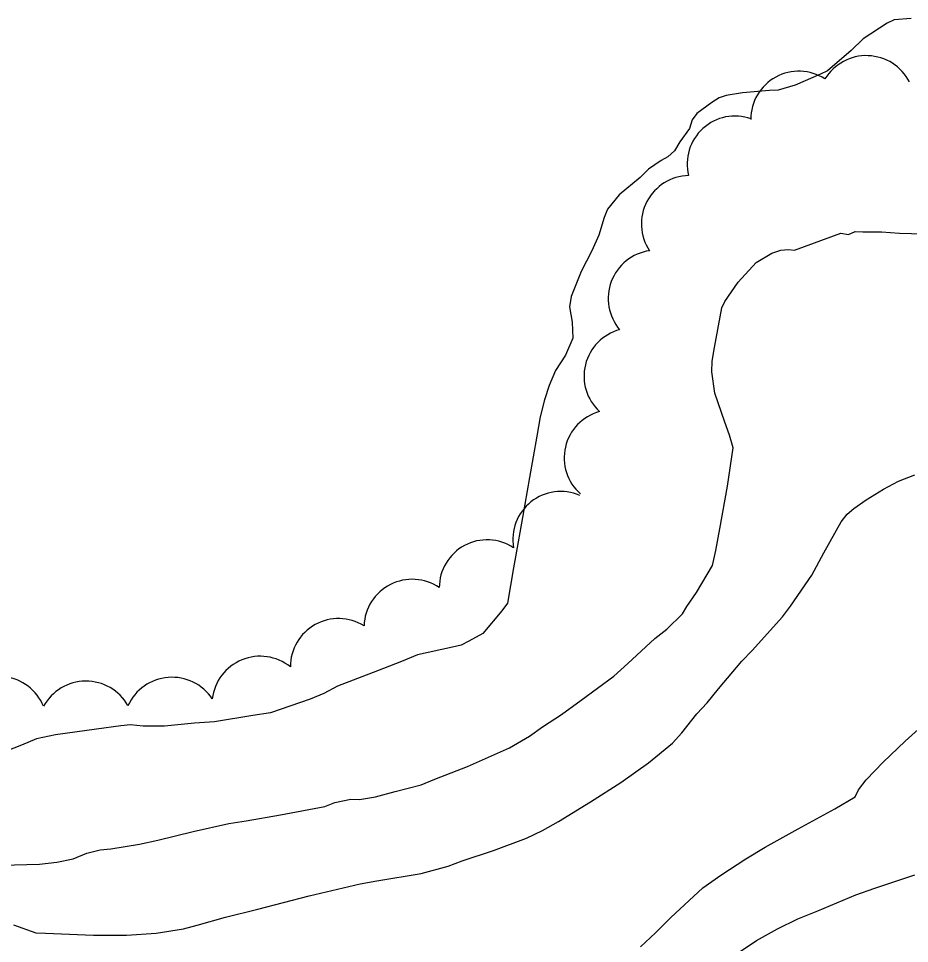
# Model space of a CAD drawing. Extents: x 287698 to 290158, y 5234163 to 5237182.
# Drawn here: x 288461.3 to 288524.6, y 5235187.8 to 5235253.5 of the extents above; entities that cross this region are included whole.
import ezdxf

# ---------------------------------------------------------------- set-up
doc = ezdxf.new("R2010")
doc.units = 0
for name, color, linetype in [('Niveau 2', 7, 'Continuous'), ('Niveau 4', 7, 'Continuous'), ('Niveau 44', 7, 'Continuous')]:
    doc.layers.add(name, color=color, linetype=linetype)

msp = doc.modelspace()

# ---------------------------------------------------------------- linework, layer by layer
at = {"layer": 'Niveau 2'}
for points in [[(288516.42, 5235237.07), (288519.71, 5235238.28), (288520.26, 5235238.19), (288520.74, 5235238.39), (288521.27, 5235238.36), (288522.61, 5235238.36), (288523.89, 5235238.28), (288526.44, 5235238.21), (288527.98, 5235238.09), (288529.22, 5235237.87), (288532.22, 5235237.34), (288535.19, 5235236.83), (288535.77, 5235236.85), (288537.38, 5235236.77), (288538.66, 5235236.79), (288539.8, 5235236.94), (288541.73, 5235237.61), (288542.26, 5235237.64), (288542.26, 5235237.64)], [(288513.71, 5235236.19), (288514.82, 5235236.85), (288515.45, 5235237.06), (288515.98, 5235237.11), (288516.42, 5235237.07)], [(288460.14, 5235193.4), (288462.82, 5235193.46), (288464.04, 5235193.59), (288465.2, 5235193.85), (288466.18, 5235194.23), (288467.12, 5235194.47), (288467.88, 5235194.55), (288469.93, 5235194.88), (288471.22, 5235195.16), (288473.72, 5235195.78), (288476.26, 5235196.35), (288477.49, 5235196.54), (288479.94, 5235196.96), (288483.08, 5235197.56), (288483.8, 5235197.84), (288484.93, 5235198.07), (288485.54, 5235198.06), (288486.67, 5235198.23), (288488.08, 5235198.63), (288489.91, 5235199.1), (288490.89, 5235199.49), (288493.22, 5235200.4), (288496.19, 5235201.71), (288497.6, 5235202.54), (288498.53, 5235203.22), (288499.89, 5235204.1), (288501.28, 5235205.1), (288503.59, 5235206.8), (288504.59, 5235207.72), (288506.5, 5235209.48), (288507.35, 5235210.16), (288508.48, 5235211.24), (288508.79, 5235211.75), (288509.47, 5235212.75), (288510.61, 5235214.68), (288510.85, 5235215.73), (288511.12, 5235217.27), (288511.66, 5235220.3), (288512.06, 5235223.02), (288511.81, 5235223.93), (288511.47, 5235224.85), (288510.77, 5235226.9), (288510.55, 5235228.42), (288510.59, 5235229.19), (288510.74, 5235230.15), (288511.27, 5235232.96), (288511.49, 5235233.41), (288512.43, 5235234.79), (288513.71, 5235236.19)], [(288460.98, 5235189.16), (288462.56, 5235188.59), (288463.25, 5235188.56), (288466.65, 5235188.41), (288469, 5235188.42), (288471.1, 5235188.56), (288473.04, 5235188.87), (288474.02, 5235189.12), (288476.03, 5235189.7), (288478.33, 5235190.26), (288481.97, 5235191.2), (288485.59, 5235192.06), (288486.77, 5235192.27), (288489.93, 5235192.79), (288491.83, 5235193.32), (288492.83, 5235193.69), (288495.05, 5235194.42), (288497.4, 5235195.3), (288498.53, 5235195.85), (288499.66, 5235196.48), (288501.93, 5235197.88), (288504.1, 5235199.26), (288506.05, 5235200.66), (288507.77, 5235202.05), (288508.43, 5235202.79), (288509.49, 5235204.13), (288510.22, 5235204.92), (288511.04, 5235205.92), (288512.68, 5235207.88), (288513.42, 5235208.64), (288515.58, 5235211.02), (288516.13, 5235211.78), (288517.65, 5235213.98), (288518.51, 5235215.58), (288519.73, 5235217.77), (288520.17, 5235218.32), (288520.63, 5235218.72), (288521.52, 5235219.34), (288522.74, 5235220.09), (288523.8, 5235220.66), (288524.97, 5235221.11)], [(288505.48, 5235187.6), (288506.56, 5235188.58), (288507.64, 5235189.67), (288509.91, 5235191.79), (288511.2, 5235192.68), (288512.96, 5235193.84), (288514.35, 5235194.66), (288516.68, 5235195.96), (288519.28, 5235197.39), (288520.74, 5235198.25), (288520.97, 5235198.74), (288521.52, 5235199.46), (288522.71, 5235200.71), (288524.29, 5235202.2), (288526.83, 5235204.48)], [(288512.28, 5235187.07), (288513.73, 5235188.03), (288515.23, 5235188.87), (288516.66, 5235189.57), (288518.08, 5235190.15), (288520.77, 5235191.27), (288522.14, 5235191.76), (288524.96, 5235192.7)]]:
    msp.add_lwpolyline(points, dxfattribs=at)
at = {"layer": 'Niveau 4'}
for points in [[(288524.71, 5235253.52), (288523.51, 5235253.43), (288523, 5235253.19), (288521.3, 5235252.07), (288520.45, 5235251.25), (288518.77, 5235249.8), (288518.26, 5235249.56), (288516.48, 5235248.78), (288515.26, 5235248.44), (288514.65, 5235248.41), (288512.73, 5235248.24), (288511.58, 5235248.06), (288511.08, 5235247.88), (288510.56, 5235247.55), (288509.49, 5235246.78), (288509.16, 5235246.33), (288508.97, 5235245.7), (288508.28, 5235244.76), (288507.9, 5235244.12), (288507.44, 5235243.69), (288506.95, 5235243.43), (288506.07, 5235242.82), (288505.46, 5235242.23), (288503.98, 5235240.99), (288503.15, 5235239.98), (288502.9, 5235239.39), (288502.54, 5235238.14), (288502.04, 5235237.03), (288501.27, 5235235.54), (288500.57, 5235233.77), (288500.46, 5235233.04), (288500.64, 5235231.95), (288500.68, 5235230.81), (288500.16, 5235229.62), (288499.46, 5235228.52), (288499.01, 5235227.45), (288498.67, 5235226.43), (288498.37, 5235225.22), (288498.13, 5235223.86), (288497.61, 5235220.91), (288497.11, 5235218.07), (288496.62, 5235215.28), (288496.48, 5235214.51)], [(288496.48, 5235214.51), (288496.04, 5235211.99), (288495.64, 5235211.45), (288494.3, 5235209.84), (288493.31, 5235209.3), (288492.75, 5235209.01), (288492.14, 5235208.88), (288489.65, 5235208.32), (288488.53, 5235207.85), (288486.83, 5235207.2), (288483.97, 5235206.09), (288483.01, 5235205.57), (288482.04, 5235205.18), (288479.23, 5235204.21), (288477.96, 5235204.01), (288475.24, 5235203.57), (288473.82, 5235203.48), (288471.7, 5235203.26), (288470.17, 5235203.25), (288469.27, 5235203.35), (288468.59, 5235203.28), (288466.86, 5235203.04), (288463.95, 5235202.64), (288462.6, 5235202.35), (288461.55, 5235201.91), (288459.35, 5235201.07)]]:
    msp.add_lwpolyline(points, dxfattribs=at)
at = {"layer": 'Niveau 44'}
for centre, radius, start, end in [((288516.734, 5235246.376), 3.404, 56.95795, 180.44597), ((288512.198, 5235243.199), 3.391, 70.2795, 194.15109), ((288509.003, 5235238.928), 3.443, 91.55146, 213.44563), ((288506.628, 5235233.636), 3.43, 98.35273, 220.24445), ((288503.473, 5235222.317), 3.402, 105.21481, 228.72676), ((288499.83, 5235216.524), 3.402, 66.74402, 190.06229), ((288494.603, 5235213.092), 3.403, 56.51532, 179.86595), ((288489.279, 5235210.27), 3.421, 55.82668, 177.98805), ((288484.057, 5235207.476), 3.427, 58.25338, 179.93021), ((288478.493, 5235204.801), 3.427, 51.42954, 173.30992), ((288459.935, 5235203.359), 3.435, 22.43943, 144.16321), ((288466.119, 5235203.036), 3.424, 29.45518, 151.50132), ((288472.229, 5235203.292), 3.439, 33.69157, 155.47148)]:
    msp.add_arc(centre, radius, start, end, dxfattribs=at)
for centre, major_axis, ratio, start_param, end_param in [((288521.529, 5235247.443), (0.117, 3.437), 0.999978, 5.219597, 7.341628), ((288504.907, 5235228.114), (-3.327, 0.815), 0.999994, 5.217494, 7.347356)]:
    msp.add_ellipse(centre, major_axis=major_axis, ratio=ratio, start_param=start_param, end_param=end_param, dxfattribs=at)

doc.saveas('drawing.dxf')
